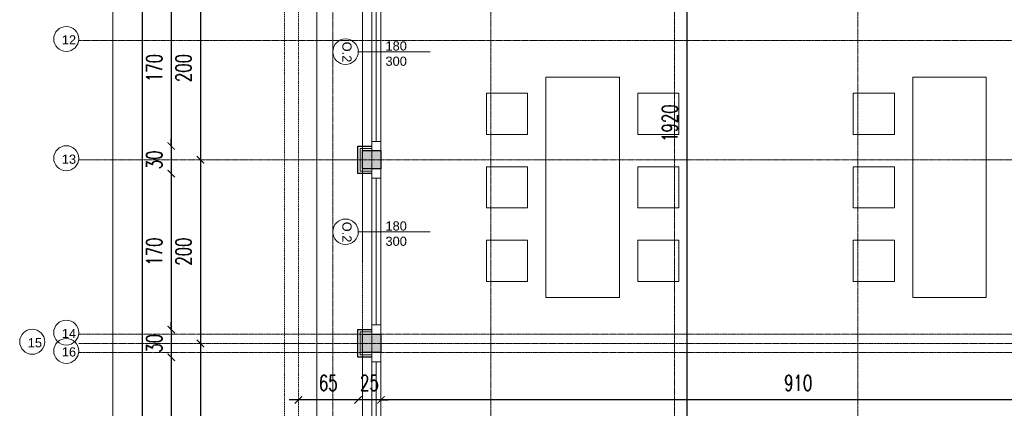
# Model space of a CAD drawing. Header units: millimetres. Extents: x -115268 to 140687, y -37779 to 24471.
# Tile 259 of 311: x 51377 to 52450, y 16764 to 17188. Entities that reach past the tile are written whole.
import ezdxf

# ---------------------------------------------------------------- set-up
doc = ezdxf.new("R2010")
doc.units = ezdxf.units.MM
doc.header["$PDMODE"] = 2
doc.header["$PDSIZE"] = 1
for name, pattern in [('0.5_0.5', [10, 5, -5]), ('DASHDOT', [1, 0.5, -0.25, 0, -0.25]), ('DASHED', [19.05, 12.7, -6.35])]:
    doc.linetypes.add(name, pattern=pattern)
doc.layers.get('0').update_dxf_attribs({"lineweight": 9})
for name, color, linetype, lineweight in [('A stolarka', 4, 'Continuous', 9), ('A wyp ruchome', 253, 'Continuous', 9), ('A_CIENKA', 7, 'Continuous', 9), ('A_HATCH', 8, 'Continuous', 9), ('A_IZOLACJA', 8, 'ZIGZAG', 9), ('A_KONSTRUKCJA', 3, 'Continuous', 25), ('A_OSIE', 1, 'DASHDOT', 9), ('A_PRZERYW', 8, 'DASHED', 9), ('A_WIDOK', 253, 'Continuous', 9), ('\x9dciany', 7, 'Continuous', 9)]:
    doc.layers.add(name, color=color, linetype=linetype, lineweight=lineweight)
doc.layers.add('A_WYMIAR', color=253, linetype='Continuous', lineweight=5, transparency=0.2)
doc.styles.add('Arial', font='arial.ttf')
doc.styles.add('Arial CE', font='arial.ttf')
doc.styles.add('romans 1-100', font='romans.shx', dxfattribs={"width": 0.7, "height": 17})
doc.linetypes.add('ZIGZAG', pattern='A,0.00254,-5.08,[131,ltypeshp.shx,S=5.08,R=0,X=-5.08,Y=0],-10.16,[131,ltypeshp.shx,S=5.08,R=180,X=5.08,Y=0],-5.08', length=20.32254)
doc.dimstyles.new('___SKALA_1_100', dxfattribs={"dimscale": 10, "dimtxt": 17, "dimasz": 0.8, "dimexe": 2, "dimexo": 2, "dimgap": 1, "dimtad": 1, "dimdec": 4, "dimrnd": 0.5, "dimdsep": 46, "dimtxsty": 'romans 1-100', "dimblk": 'ARCHTICK', "dimcen": 0.1, "dimdle": 1, "dimse1": 1, "dimse2": 1, "dimadec": 0, "dimazin": 0, "dimtfac": 1, "dimtdec": 4, "dimtix": 1, "dimtmove": 0, "dimatfit": 3, "dimldrblk": 'ARCHTICK', "dimfxl": 6, "dimfxlon": 1, "dimtolj": 1, "dimarcsym": 0})

# ---------------------------------------------------------------- blocks, each defined once
blk = doc.blocks.new('_ArchTick')
at = {"color": 0, "linetype": 'ByBlock', "const_width": 0.15}
blk.add_lwpolyline([(-0.5, -0.5), (0.5, 0.5)], dxfattribs=at)
blk = doc.blocks.new('*D896')
at = {"layer": 'A_WYMIAR', "color": 0, "lineweight": -2, "transparency": 16777216}
blk.add_line((51510.1, 18455.2), (51510.1, 16015.2), dxfattribs=at)
at = {"layer": 'Defpoints', "color": 0, "transparency": 16777216}
for p in [(51680.5, 18445.2), (51510.1, 16025.2), (52680.5, 16025.2)]:
    blk.add_point(p, dxfattribs=at)
at = {"layer": 'A_WYMIAR', "color": 0, "lineweight": -2, "transparency": 16777216, "xscale": 8, "yscale": 8, "zscale": 8}
for p, rotation in [((51510.1, 18445.2), 90), ((51510.1, 16025.2), 270)]:
    blk.add_blockref('_ArchTick', p, dxfattribs=dict(at, rotation=rotation))
at = {"layer": 'A_WYMIAR', "color": 0, "transparency": 16777216, "insert": (51491.6, 17235.2), "char_height": 17, "attachment_point": 5, "rotation": 90, "style": 'romans 1-100'}
blk.add_mtext('\\A1;2420', dxfattribs=at)
blk = doc.blocks.new('*D908')
at = {"layer": 'A_WYMIAR', "color": 0, "lineweight": -2, "transparency": 16777216}
blk.add_line((51541.8, 17230.2), (51541.8, 17040.2), dxfattribs=at)
at = {"layer": 'Defpoints', "color": 0, "transparency": 16777216}
for p in [(51745.5, 17220.2), (51541.8, 17050.2), (51745.5, 17050.2)]:
    blk.add_point(p, dxfattribs=at)
at = {"layer": 'A_WYMIAR', "color": 0, "lineweight": -2, "transparency": 16777216, "xscale": 8, "yscale": 8, "zscale": 8}
for p, rotation in [((51541.8, 17220.2), 90), ((51541.8, 17050.2), 270)]:
    blk.add_blockref('_ArchTick', p, dxfattribs=dict(at, rotation=rotation))
at = {"layer": 'A_WYMIAR', "color": 0, "transparency": 16777216, "insert": (51523.3, 17135.2), "char_height": 17, "attachment_point": 5, "rotation": 90, "style": 'romans 1-100'}
blk.add_mtext('\\A1;170', dxfattribs=at)
blk = doc.blocks.new('*D909')
at = {"layer": 'A_WYMIAR', "color": 0, "lineweight": -2, "transparency": 16777216}
for p, q in [((51541.8, 17050.2), (51541.8, 17058.2)), ((51541.8, 17050.2), (51541.8, 17020.2)), ((51541.8, 17020.2), (51541.8, 17012.2))]:
    blk.add_line(p, q, dxfattribs=at)
at = {"layer": 'Defpoints', "color": 0, "transparency": 16777216}
for p in [(51745.5, 17050.2), (51541.8, 17020.2), (51745.5, 17020.2)]:
    blk.add_point(p, dxfattribs=at)
at = {"layer": 'A_WYMIAR', "color": 0, "lineweight": -2, "transparency": 16777216, "xscale": 8, "yscale": 8, "zscale": 8}
for p, rotation in [((51541.8, 17050.2), 270), ((51541.8, 17020.2), 90)]:
    blk.add_blockref('_ArchTick', p, dxfattribs=dict(at, rotation=rotation))
at = {"layer": 'A_WYMIAR', "color": 0, "transparency": 16777216, "insert": (51523.3, 17035.2), "char_height": 17, "attachment_point": 5, "rotation": 90, "style": 'romans 1-100'}
blk.add_mtext('\\A1;30', dxfattribs=at)
blk = doc.blocks.new('*D910')
at = {"layer": 'A_WYMIAR', "color": 0, "lineweight": -2, "transparency": 16777216}
blk.add_line((51541.8, 17030.2), (51541.8, 16840.2), dxfattribs=at)
at = {"layer": 'Defpoints', "color": 0, "transparency": 16777216}
for p in [(51745.5, 17020.2), (51541.8, 16850.2), (51745.5, 16850.2)]:
    blk.add_point(p, dxfattribs=at)
at = {"layer": 'A_WYMIAR', "color": 0, "lineweight": -2, "transparency": 16777216, "xscale": 8, "yscale": 8, "zscale": 8}
for p, rotation in [((51541.8, 17020.2), 90), ((51541.8, 16850.2), 270)]:
    blk.add_blockref('_ArchTick', p, dxfattribs=dict(at, rotation=rotation))
at = {"layer": 'A_WYMIAR', "color": 0, "transparency": 16777216, "insert": (51523.3, 16935.2), "char_height": 17, "attachment_point": 5, "rotation": 90, "style": 'romans 1-100'}
blk.add_mtext('\\A1;170', dxfattribs=at)
blk = doc.blocks.new('*D911')
at = {"layer": 'A_WYMIAR', "color": 0, "lineweight": -2, "transparency": 16777216}
for p, q in [((51541.8, 16850.2), (51541.8, 16858.2)), ((51541.8, 16850.2), (51541.8, 16820.2)), ((51541.8, 16820.2), (51541.8, 16812.2))]:
    blk.add_line(p, q, dxfattribs=at)
at = {"layer": 'Defpoints', "color": 0, "transparency": 16777216}
for p in [(51745.5, 16850.2), (51541.8, 16820.2), (51745.5, 16820.2)]:
    blk.add_point(p, dxfattribs=at)
at = {"layer": 'A_WYMIAR', "color": 0, "lineweight": -2, "transparency": 16777216, "xscale": 8, "yscale": 8, "zscale": 8}
for p, rotation in [((51541.8, 16850.2), 270), ((51541.8, 16820.2), 90)]:
    blk.add_blockref('_ArchTick', p, dxfattribs=dict(at, rotation=rotation))
at = {"layer": 'A_WYMIAR', "color": 0, "transparency": 16777216, "insert": (51523.3, 16835.2), "char_height": 17, "attachment_point": 5, "rotation": 90, "style": 'romans 1-100'}
blk.add_mtext('\\A1;30', dxfattribs=at)
blk = doc.blocks.new('*D912')
at = {"layer": 'A_WYMIAR', "color": 0, "lineweight": -2, "transparency": 16777216}
blk.add_line((51541.8, 16830.2), (51541.8, 16640.2), dxfattribs=at)
at = {"layer": 'Defpoints', "color": 0, "transparency": 16777216}
for p in [(51745.5, 16820.2), (51541.8, 16650.2), (51745.5, 16650.2)]:
    blk.add_point(p, dxfattribs=at)
at = {"layer": 'A_WYMIAR', "color": 0, "lineweight": -2, "transparency": 16777216, "xscale": 8, "yscale": 8, "zscale": 8}
for p, rotation in [((51541.8, 16820.2), 90), ((51541.8, 16650.2), 270)]:
    blk.add_blockref('_ArchTick', p, dxfattribs=dict(at, rotation=rotation))
at = {"layer": 'A_WYMIAR', "color": 0, "transparency": 16777216, "insert": (51523.3, 16735.2), "char_height": 17, "attachment_point": 5, "rotation": 90, "style": 'romans 1-100'}
blk.add_mtext('\\A1;170', dxfattribs=at)
blk = doc.blocks.new('*D926')
at = {"layer": 'A_WYMIAR', "color": 0, "lineweight": -2, "transparency": 16777216}
blk.add_line((51573.7, 17245.2), (51573.7, 17025.2), dxfattribs=at)
at = {"layer": 'Defpoints', "color": 0, "transparency": 16777216}
for p in [(51833.2, 17235.2), (51573.7, 17035.2), (51833.2, 17035.2)]:
    blk.add_point(p, dxfattribs=at)
at = {"layer": 'A_WYMIAR', "color": 0, "lineweight": -2, "transparency": 16777216, "xscale": 8, "yscale": 8, "zscale": 8}
for p, rotation in [((51573.7, 17235.2), 90), ((51573.7, 17035.2), 270)]:
    blk.add_blockref('_ArchTick', p, dxfattribs=dict(at, rotation=rotation))
at = {"layer": 'A_WYMIAR', "color": 0, "transparency": 16777216, "insert": (51555.2, 17135.2), "char_height": 17, "attachment_point": 5, "rotation": 90, "style": 'romans 1-100'}
blk.add_mtext('\\A1;200', dxfattribs=at)
blk = doc.blocks.new('*D927')
at = {"layer": 'A_WYMIAR', "color": 0, "lineweight": -2, "transparency": 16777216}
blk.add_line((51573.7, 17045.2), (51573.7, 16825.2), dxfattribs=at)
at = {"layer": 'Defpoints', "color": 0, "transparency": 16777216}
for p in [(51833.2, 17035.2), (51573.7, 16835.2), (51778.4, 16835.2)]:
    blk.add_point(p, dxfattribs=at)
at = {"layer": 'A_WYMIAR', "color": 0, "lineweight": -2, "transparency": 16777216, "xscale": 8, "yscale": 8, "zscale": 8}
for p, rotation in [((51573.7, 17035.2), 90), ((51573.7, 16835.2), 270)]:
    blk.add_blockref('_ArchTick', p, dxfattribs=dict(at, rotation=rotation))
at = {"layer": 'A_WYMIAR', "color": 0, "transparency": 16777216, "insert": (51555.2, 16935.2), "char_height": 17, "attachment_point": 5, "rotation": 90, "style": 'romans 1-100'}
blk.add_mtext('\\A1;200', dxfattribs=at)
blk = doc.blocks.new('*D928')
at = {"layer": 'A_WYMIAR', "color": 0, "lineweight": -2, "transparency": 16777216}
blk.add_line((51573.7, 16845.2), (51573.7, 16625.2), dxfattribs=at)
at = {"layer": 'Defpoints', "color": 0, "transparency": 16777216}
for p in [(51778.4, 16835.2), (51573.7, 16635.2), (51807.2, 16635.2)]:
    blk.add_point(p, dxfattribs=at)
at = {"layer": 'A_WYMIAR', "color": 0, "lineweight": -2, "transparency": 16777216, "xscale": 8, "yscale": 8, "zscale": 8}
for p, rotation in [((51573.7, 16835.2), 90), ((51573.7, 16635.2), 270)]:
    blk.add_blockref('_ArchTick', p, dxfattribs=dict(at, rotation=rotation))
at = {"layer": 'A_WYMIAR', "color": 0, "transparency": 16777216, "insert": (51555.2, 16735.2), "char_height": 17, "attachment_point": 5, "rotation": 90, "style": 'romans 1-100'}
blk.add_mtext('\\A1;200', dxfattribs=at)
blk = doc.blocks.new('*D933')
at = {"layer": 'A_WYMIAR', "color": 0, "lineweight": -2, "transparency": 16777216}
blk.add_line((51670.5, 15538.3), (54060.5, 15538.3), dxfattribs=at)
at = {"layer": 'Defpoints', "color": 0, "transparency": 16777216}
for p in [(51680.5, 18229.6), (54050.5, 16629.6), (54050.5, 15538.3)]:
    blk.add_point(p, dxfattribs=at)
at = {"layer": 'A_WYMIAR', "color": 0, "lineweight": -2, "transparency": 16777216, "xscale": 8, "yscale": 8, "zscale": 8, "rotation": 180}
blk.add_blockref('_ArchTick', (51680.5, 15538.3), dxfattribs=at)
at = {"layer": 'A_WYMIAR', "color": 0, "lineweight": -2, "transparency": 16777216, "xscale": 8, "yscale": 8, "zscale": 8}
blk.add_blockref('_ArchTick', (54050.5, 15538.3), dxfattribs=at)
at = {"layer": 'A_WYMIAR', "color": 0, "transparency": 16777216, "insert": (52865.5, 15556.8), "char_height": 17, "attachment_point": 5, "style": 'romans 1-100'}
blk.add_mtext('\\A1;2370', dxfattribs=at)
blk = doc.blocks.new('*D934')
at = {"layer": 'A_WYMIAR', "color": 0, "lineweight": -2, "transparency": 16777216}
blk.add_line((51670.5, 15571.6), (51755.5, 15571.6), dxfattribs=at)
at = {"layer": 'Defpoints', "color": 0, "transparency": 16777216}
for p in [(51680.5, 17822.5), (51745.5, 17822.5), (51745.5, 15571.6)]:
    blk.add_point(p, dxfattribs=at)
at = {"layer": 'A_WYMIAR', "color": 0, "lineweight": -2, "transparency": 16777216, "xscale": 8, "yscale": 8, "zscale": 8, "rotation": 180}
blk.add_blockref('_ArchTick', (51680.5, 15571.6), dxfattribs=at)
at = {"layer": 'A_WYMIAR', "color": 0, "lineweight": -2, "transparency": 16777216, "xscale": 8, "yscale": 8, "zscale": 8}
blk.add_blockref('_ArchTick', (51745.5, 15571.6), dxfattribs=at)
at = {"layer": 'A_WYMIAR', "color": 0, "transparency": 16777216, "insert": (51713, 15590.1), "char_height": 17, "attachment_point": 5, "style": 'romans 1-100'}
blk.add_mtext('\\A1;65', dxfattribs=at)
blk = doc.blocks.new('*D935')
at = {"layer": 'A_WYMIAR', "color": 0, "lineweight": -2, "transparency": 16777216}
for p, q in [((51745.5, 15571.6), (51737.5, 15571.6)), ((51745.5, 15571.6), (51770.5, 15571.6)), ((51770.5, 15571.6), (51778.5, 15571.6))]:
    blk.add_line(p, q, dxfattribs=at)
at = {"layer": 'Defpoints', "color": 0, "transparency": 16777216}
for p in [(51745.5, 17822.5), (51770.5, 16032.5), (51770.5, 15571.6)]:
    blk.add_point(p, dxfattribs=at)
at = {"layer": 'A_WYMIAR', "color": 0, "lineweight": -2, "transparency": 16777216, "xscale": 8, "yscale": 8, "zscale": 8}
blk.add_blockref('_ArchTick', (51745.5, 15571.6), dxfattribs=at)
at = {"layer": 'A_WYMIAR', "color": 0, "lineweight": -2, "transparency": 16777216, "xscale": 8, "yscale": 8, "zscale": 8, "rotation": 180}
blk.add_blockref('_ArchTick', (51770.5, 15571.6), dxfattribs=at)
at = {"layer": 'A_WYMIAR', "color": 0, "transparency": 16777216, "insert": (51758, 15590.1), "char_height": 17, "attachment_point": 5, "style": 'romans 1-100'}
blk.add_mtext('\\A1;25', dxfattribs=at)
blk = doc.blocks.new('*D996')
at = {"layer": 'A_WYMIAR', "color": 0, "lineweight": -2, "transparency": 16777216}
blk.add_line((52104, 18045.2), (52104, 16105.2), dxfattribs=at)
at = {"layer": 'Defpoints', "color": 0, "transparency": 16777216}
for p in [(52056.7, 18035.2), (52100.5, 16115.2), (52104, 16115.2)]:
    blk.add_point(p, dxfattribs=at)
at = {"layer": 'A_WYMIAR', "color": 0, "lineweight": -2, "transparency": 16777216, "xscale": 8, "yscale": 8, "zscale": 8}
for p, rotation in [((52104, 18035.2), 90), ((52104, 16115.2), 270)]:
    blk.add_blockref('_ArchTick', p, dxfattribs=dict(at, rotation=rotation))
at = {"layer": 'A_WYMIAR', "color": 0, "transparency": 16777216, "insert": (52085.5, 17075.2), "char_height": 17, "attachment_point": 5, "rotation": 90, "style": 'romans 1-100'}
blk.add_mtext('\\A1;1920', dxfattribs=at)
blk = doc.blocks.new('*D1041')
at = {"layer": 'A_WYMIAR', "color": 0, "lineweight": -2, "transparency": 16777216}
blk.add_line((52690.5, 16773.6), (51760.5, 16773.6), dxfattribs=at)
at = {"layer": 'Defpoints', "color": 0, "transparency": 16777216}
for p in [(51770.5, 16825.2), (52680.5, 16825.2), (51770.5, 16773.6)]:
    blk.add_point(p, dxfattribs=at)
at = {"layer": 'A_WYMIAR', "color": 0, "lineweight": -2, "transparency": 16777216, "xscale": 8, "yscale": 8, "zscale": 8, "rotation": 180}
blk.add_blockref('_ArchTick', (51770.5, 16773.6), dxfattribs=at)
at = {"layer": 'A_WYMIAR', "color": 0, "lineweight": -2, "transparency": 16777216, "xscale": 8, "yscale": 8, "zscale": 8}
blk.add_blockref('_ArchTick', (52680.5, 16773.6), dxfattribs=at)
at = {"layer": 'A_WYMIAR', "color": 0, "transparency": 16777216, "insert": (52225.5, 16792.1), "char_height": 17, "attachment_point": 5, "style": 'romans 1-100'}
blk.add_mtext('\\A1;910', dxfattribs=at)
blk = doc.blocks.new('*D1042')
at = {"layer": 'A_WYMIAR', "color": 0, "lineweight": -2, "transparency": 16777216}
for p, q in [((51745.5, 16773.6), (51737.5, 16773.6)), ((51770.5, 16773.6), (51745.5, 16773.6)), ((51770.5, 16773.6), (51778.5, 16773.6))]:
    blk.add_line(p, q, dxfattribs=at)
at = {"layer": 'Defpoints', "color": 0, "transparency": 16777216}
for p in [(51745.5, 16835.2), (51770.5, 16825.2), (51745.5, 16773.6)]:
    blk.add_point(p, dxfattribs=at)
at = {"layer": 'A_WYMIAR', "color": 0, "lineweight": -2, "transparency": 16777216, "xscale": 8, "yscale": 8, "zscale": 8}
blk.add_blockref('_ArchTick', (51745.5, 16773.6), dxfattribs=at)
at = {"layer": 'A_WYMIAR', "color": 0, "lineweight": -2, "transparency": 16777216, "xscale": 8, "yscale": 8, "zscale": 8, "rotation": 180}
blk.add_blockref('_ArchTick', (51770.5, 16773.6), dxfattribs=at)
at = {"layer": 'A_WYMIAR', "color": 0, "transparency": 16777216, "insert": (51758, 16792.1), "char_height": 17, "attachment_point": 5, "style": 'romans 1-100'}
blk.add_mtext('\\A1;25', dxfattribs=at)
blk = doc.blocks.new('*D1043')
at = {"layer": 'A_WYMIAR', "color": 0, "lineweight": -2, "transparency": 16777216}
blk.add_line((51755.5, 16773.6), (51670.5, 16773.6), dxfattribs=at)
at = {"layer": 'Defpoints', "color": 0, "transparency": 16777216}
for p in [(51680.5, 18025.2), (51745.5, 16835.2), (51680.5, 16773.6)]:
    blk.add_point(p, dxfattribs=at)
at = {"layer": 'A_WYMIAR', "color": 0, "lineweight": -2, "transparency": 16777216, "xscale": 8, "yscale": 8, "zscale": 8, "rotation": 180}
blk.add_blockref('_ArchTick', (51680.5, 16773.6), dxfattribs=at)
at = {"layer": 'A_WYMIAR', "color": 0, "lineweight": -2, "transparency": 16777216, "xscale": 8, "yscale": 8, "zscale": 8}
blk.add_blockref('_ArchTick', (51745.5, 16773.6), dxfattribs=at)
at = {"layer": 'A_WYMIAR', "color": 0, "transparency": 16777216, "insert": (51713, 16792.1), "char_height": 17, "attachment_point": 5, "style": 'romans 1-100'}
blk.add_mtext('\\A1;65', dxfattribs=at)

msp = doc.modelspace()

# ---------------------------------------------------------------- hatches: boundary and pattern name
at = {"layer": 'A_HATCH', "transparency": 33554687}
h = msp.add_hatch(dxfattribs=at)
h.set_pattern_fill('ANSI33', color=256)
h.set_pattern_definition([(45, (-510.266, 22667.5864), (-4.49012806, 4.49012806), []), (45, (-505.7756, 22667.5864), (-4.49012806, 4.49012806), [3.175, -1.5875])])
h.paths.add_polyline_path([(52500.46936, 16115.24137), (52480.46936, 16115.24137), (52480.46936, 16095.24137), (52500.46936, 16095.24137)])
h.paths.add_polyline_path([(52300.46936, 16115.24137), (52280.46936, 16115.24137), (52280.46936, 16095.24137), (52300.46936, 16095.24137)])
h.paths.add_polyline_path([(52100.46936, 16115.24137), (52080.46936, 16115.24137), (52080.46936, 16095.24137), (52100.46936, 16095.24137)])
h.paths.add_polyline_path([(51900.46936, 16115.24137), (51880.46936, 16115.24137), (51880.46936, 16095.24137), (51900.46936, 16095.24137)])
h.paths.add_polyline_path([(51770.46936, 16245.24137), (51750.46936, 16245.24137), (51750.46936, 16225.24137), (51770.46936, 16225.24137)])
h.paths.add_polyline_path([(51795.46936, 16447.74137), (51750.46936, 16447.74137), (51750.46936, 16422.74137), (51795.46936, 16422.74137)])
h.paths.add_polyline_path([(51770.46936, 16645.24137), (51750.46936, 16645.24137), (51750.46936, 16625.24137), (51770.46936, 16625.24137)])
h.paths.add_polyline_path([(51770.46936, 16845.24137), (51750.46936, 16845.24137), (51750.46936, 16825.24137), (51770.46936, 16825.24137)])
h.paths.add_polyline_path([(51770.46936, 17045.24137), (51750.46936, 17045.24137), (51750.46936, 17025.24137), (51770.46936, 17025.24137)])
h.paths.add_polyline_path([(51770.46936, 17245.24137), (51750.46936, 17245.24137), (51750.46936, 17225.24137), (51770.46936, 17225.24137)])
h.paths.add_polyline_path([(51770.46936, 17445.24137), (51750.46936, 17445.24137), (51750.46936, 17425.24137), (51770.46936, 17425.24137)])
h.paths.add_polyline_path([(51770.46936, 17645.24137), (51750.46936, 17645.24137), (51750.46936, 17625.24137), (51770.46936, 17625.24137)])
h.paths.add_polyline_path([(51770.46936, 17845.24137), (51750.46936, 17845.24137), (51750.46936, 17825.24137), (51770.46936, 17825.24137)])

# ---------------------------------------------------------------- linework, layer by layer
at = {"layer": 'A stolarka'}
for points in [[(51770.46936, 17845.24137), (51770.46936, 16115.24137), (51900.46936, 16115.24137)], [(51760.46936, 17225.24137), (51760.46936, 17045.24137)], [(51765.46936, 17215.24137), (51765.46936, 17055.24137)], [(51770.46936, 17045.24137), (51770.46936, 17055.24137), (51760.46936, 17055.24137), (51760.46936, 17045.24137), (51770.46936, 17045.24137)], [(51760.46936, 17025.24137), (51760.46936, 16845.24137)], [(51770.46936, 17015.24137), (51770.46936, 17025.24137), (51760.46936, 17025.24137), (51760.46936, 17015.24137), (51770.46936, 17015.24137)], [(51765.46936, 17015.24137), (51765.46936, 16855.24137)], [(51770.46936, 16845.24137), (51770.46936, 16855.24137), (51760.46936, 16855.24137), (51760.46936, 16845.24137), (51770.46936, 16845.24137)], [(51760.46936, 16825.24137), (51760.46936, 16645.24137)], [(51770.46936, 16815.24137), (51770.46936, 16825.24137), (51760.46936, 16825.24137), (51760.46936, 16815.24137), (51770.46936, 16815.24137)], [(51765.46936, 16815.24137), (51765.46936, 16655.24137)]]:
    msp.add_lwpolyline(points, dxfattribs=at)
at = {"layer": 'A wyp ruchome'}
for points in [[(52030.46936, 17125.24137), (52030.46936, 16885.24137), (51950.46936, 16885.24137), (51950.46936, 17125.24137)], [(52430.46936, 17125.24137), (52430.46936, 16885.24137), (52350.46936, 16885.24137), (52350.46936, 17125.24137)], [(51930.46936, 17107.74137), (51885.46936, 17107.74137), (51885.46936, 17062.74137), (51930.46936, 17062.74137)], [(52050.46936, 17107.74137), (52095.46936, 17107.74137), (52095.46936, 17062.74137), (52050.46936, 17062.74137)], [(52330.46936, 17107.74137), (52285.46936, 17107.74137), (52285.46936, 17062.74137), (52330.46936, 17062.74137)], [(51930.46936, 17027.74137), (51885.46936, 17027.74137), (51885.46936, 16982.74137), (51930.46936, 16982.74137)], [(52050.46936, 17027.74137), (52095.46936, 17027.74137), (52095.46936, 16982.74137), (52050.46936, 16982.74137)], [(52330.46936, 17027.74137), (52285.46936, 17027.74137), (52285.46936, 16982.74137), (52330.46936, 16982.74137)], [(51930.46936, 16947.74137), (51885.46936, 16947.74137), (51885.46936, 16902.74137), (51930.46936, 16902.74137)], [(52050.46936, 16947.74137), (52095.46936, 16947.74137), (52095.46936, 16902.74137), (52050.46936, 16902.74137)], [(52330.46936, 16947.74137), (52285.46936, 16947.74137), (52285.46936, 16902.74137), (52330.46936, 16902.74137)]]:
    msp.add_lwpolyline(points, close=True, dxfattribs=at)
at = {"layer": 'A_CIENKA'}
msp.add_line((51700.46936, 17845.24137), (51700.46936, 16115.24137), dxfattribs=at)
at = {"layer": 'A_HATCH'}
for centre in [(51427.32804, 17166.96102), (51427.32804, 17036.96102), (51427.32804, 16846.96102), (51390.20464, 16836.96102), (51427.32804, 16826.96102)]:
    msp.add_circle(centre, 13.62687, dxfattribs=at)
at = {"layer": 'A_IZOLACJA', "ltscale": 0.01}
for points in [[(51760.46936, 17022.74137), (51747.96936, 17022.74137), (51747.96936, 17047.74137), (51760.46936, 17047.74137)], [(51760.46936, 16822.74137), (51747.96936, 16822.74137), (51747.96936, 16847.74137), (51760.46936, 16847.74137)]]:
    msp.add_lwpolyline(points, dxfattribs=at)
at = {"layer": 'A_KONSTRUKCJA'}
for points in [[(51760.46936, 17020.24137), (51745.46936, 17020.24137), (51745.46936, 17050.24137), (51760.46936, 17050.24137)], [(51760.46936, 16820.24137), (51745.46936, 16820.24137), (51745.46936, 16850.24137), (51760.46936, 16850.24137)]]:
    msp.add_lwpolyline(points, dxfattribs=at)
for points in [[(51750.46936, 17045.24137), (51770.46936, 17045.24137), (51770.46936, 17025.24137), (51750.46936, 17025.24137)], [(51750.46936, 16845.24137), (51770.46936, 16845.24137), (51770.46936, 16825.24137), (51750.46936, 16825.24137)]]:
    msp.add_lwpolyline(points, close=True, dxfattribs=at)
at = {"layer": 'A_OSIE', "ltscale": 0.3}
for p, q in [((51717.96936, 18758.87768), (51717.96936, 15521.81567)), ((51760.46936, 18758.87768), (51760.46936, 15521.81567)), ((51890.48473, 15521.81376), (51890.22254, 18758.87772)), ((52090.46936, 15521.74197), (52090.46936, 18758.95138)), ((52290.46936, 15521.81567), (52290.46936, 18758.87768)), ((51440.84596, 17165.24137), (54341.80835, 17165.24137)), ((54341.80835, 17035.24137), (51440.84596, 17035.24137)), ((54341.80835, 16845.24137), (51440.84596, 16845.24137)), ((54344.50374, 16835.24137), (51440.84596, 16835.24137)), ((54341.80835, 16825.24137), (51440.84596, 16825.24137))]:
    msp.add_line(p, q, dxfattribs=at)
at = {"layer": 'A_PRZERYW', "ltscale": 0.01}
msp.add_lwpolyline([(52680.46936, 16095.24137), (51750.46936, 16095.24137), (51750.46936, 18018.24137)], dxfattribs=at)
at = {"layer": 'A_WIDOK', "linetype": '0.5_0.5', "ltscale": 0.02}
for p, q in [((51665.46936, 18025.24137), (51665.46936, 16010.24137)), ((51680.46936, 18025.24137), (51680.46936, 16025.24137))]:
    msp.add_line(p, q, dxfattribs=at)
at = {"layer": 'A_WYMIAR', "ltscale": 10}
for p, q in [((51824.32787, 17153.00967), (51745.77565, 17153.00967)), ((51824.32787, 16956.82709), (51745.77565, 16956.82709))]:
    msp.add_line(p, q, dxfattribs=at)
for centre in [(51731.87251, 17153.00967), (51731.87251, 16956.82709)]:
    msp.add_circle(centre, 13.90315, dxfattribs=at)
at = {"layer": '\x9dciany'}
msp.add_line((51477.96936, 17845.24137), (51477.96936, 16115.24137), dxfattribs=at)
for points in [[(51750.46936, 17025.24137), (51770.46936, 17025.24137), (51770.46936, 17045.24137), (51750.46936, 17045.24137)], [(51750.46936, 16825.24137), (51770.46936, 16825.24137), (51770.46936, 16845.24137), (51750.46936, 16845.24137)]]:
    msp.add_lwpolyline(points, close=True, dxfattribs=at)

# ---------------------------------------------------------------- texts
at = {"layer": 'A_HATCH', "char_height": 10, "attachment_point": 1}
for s, width, heights, insert, style in [('12', 473.6976626, [0], (51422.53881, 17170.91186), 'Arial'), ('180\\P300', 44.8889364, [39.43048], (51775.47115, 17164.35073), 'Arial CE'), ('13', 473.6976626, [0], (51422.53881, 17040.91186), 'Arial'), ('180\\P300', 44.8889364, [39.43048], (51775.47115, 16968.16815), 'Arial CE'), ('14', 473.6976626, [0], (51422.53881, 16850.91186), 'Arial'), ('15', 473.6976626, [0], (51385.41541, 16840.91186), 'Arial'), ('16', 473.6976626, [0], (51422.53881, 16830.91186), 'Arial')]:
    msp.add_mtext_dynamic_manual_height_columns(s, width=width, gutter_width=1.25, heights=heights, dxfattribs=dict(at, insert=insert, style=style))
at = {"layer": 'A_HATCH', "char_height": 10, "attachment_point": 1, "rotation": 270, "style": 'Arial'}
for insert in [(51738.45687, 17163.96289), (51738.45687, 16967.78031)]:
    msp.add_mtext_dynamic_manual_height_columns('O.2', width=473.6976626, gutter_width=1.25, heights=[9.22219], dxfattribs=dict(at, insert=insert))

# ---------------------------------------------------------------- dimensions: what is measured, and where the dimension line sits
at = {"layer": 'A_WYMIAR'}
dim = msp.add_linear_dim(base=(51510.08906, 16025.24137), p1=(51680.46936, 18445.24137), p2=(52680.46936, 16025.24137), angle=90, dimstyle='___SKALA_1_100', dxfattribs=at)
dim.commit()
dim.dimension.update_dxf_attribs({"geometry": '*D896', "text_midpoint": (51491.58906, 17235.24137)})
for base, p1, p2, picture, middle in [((54050.46936, 15538.30232), (51680.46936, 18229.55474), (54050.46936, 16629.55474), '*D933', (52865.46936, 15556.80232)), ((51745.46936, 15571.64279), (51680.46936, 17822.47446), (51745.46936, 17822.47446), '*D934', (51712.96936, 15590.14279))]:
    dim = msp.add_linear_dim(base=base, p1=p1, p2=p2, dimstyle='___SKALA_1_100', dxfattribs=at)
    dim.commit()
    dim.dimension.update_dxf_attribs({"geometry": picture, "text_midpoint": middle})
for base, p1, p2, picture, middle in [((52103.97731, 16115.24137), (52056.67213, 18035.24137), (52100.46936, 16115.24137), '*D996', (52085.47731, 17075.24137)), ((51573.6802, 17035.24137), (51833.19999, 17235.24137), (51833.19999, 17035.24137), '*D926', (51555.1802, 17135.24137)), ((51541.83729, 17050.24137), (51745.46936, 17220.24137), (51745.46936, 17050.24137), '*D908', (51523.33729, 17135.24137)), ((51541.83729, 17020.24137), (51745.46936, 17050.24137), (51745.46936, 17020.24137), '*D909', (51523.33729, 17035.24137)), ((51573.6802, 16835.24137), (51833.19999, 17035.24137), (51778.39378, 16835.24137), '*D927', (51555.1802, 16935.24137)), ((51541.83729, 16850.24137), (51745.46936, 17020.24137), (51745.46936, 16850.24137), '*D910', (51523.33729, 16935.24137)), ((51541.83729, 16820.24137), (51745.46936, 16850.24137), (51745.46936, 16820.24137), '*D911', (51523.33729, 16835.24137)), ((51573.6802, 16635.24137), (51778.39378, 16835.24137), (51807.16554, 16635.24137), '*D928', (51555.1802, 16735.24137)), ((51541.83729, 16650.24137), (51745.46936, 16820.24137), (51745.46936, 16650.24137), '*D912', (51523.33729, 16735.24137))]:
    dim = msp.add_linear_dim(base=base, p1=p1, p2=p2, angle=90, dimstyle='___SKALA_1_100', override={"dimtmove": 1}, dxfattribs=at)
    dim.commit()
    dim.dimension.update_dxf_attribs({"geometry": picture, "text_midpoint": middle})
for base, p1, p2, picture, middle in [((51680.46936, 16773.63135), (51745.46936, 16835.24137), (51680.46936, 18025.24137), '*D1043', (51712.96936, 16792.13135)), ((51770.46936, 15571.64279), (51745.46936, 17822.47446), (51770.46936, 16032.47446), '*D935', (51757.96936, 15590.14279)), ((51745.46936, 16773.63135), (51770.46936, 16825.24137), (51745.46936, 16835.24137), '*D1042', (51757.96936, 16792.13135)), ((51770.46936, 16773.63135), (52680.46936, 16825.24137), (51770.46936, 16825.24137), '*D1041', (52225.46936, 16792.13135))]:
    dim = msp.add_linear_dim(base=base, p1=p1, p2=p2, dimstyle='___SKALA_1_100', override={"dimtmove": 1}, dxfattribs=at)
    dim.commit()
    dim.dimension.update_dxf_attribs({"geometry": picture, "text_midpoint": middle})

doc.saveas('drawing.dxf')
